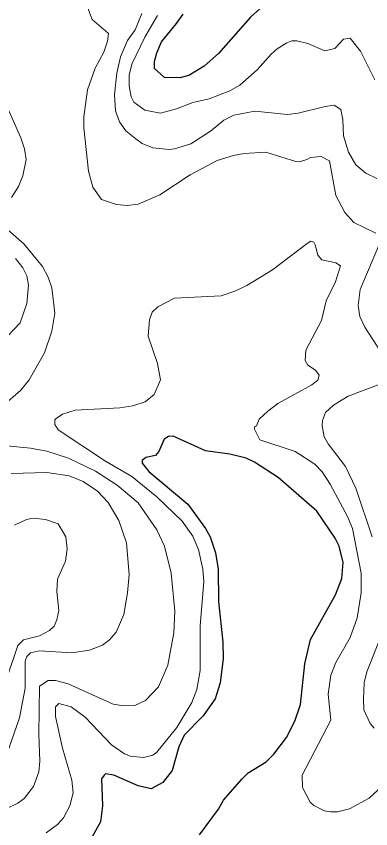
# Model space of a CAD drawing. Extents: x 423 to 448.8, y 7456.3 to 7484.
# Drawn here: x 443.452 to 444.263, y 7470.117 to 7471.976 of the extents above; entities that cross this region are included whole.
import ezdxf

# ---------------------------------------------------------------- set-up
doc = ezdxf.new("R2010")
doc.units = 0
doc.header["$LTSCALE"] = 0.032
doc.layers.add('1', color=7, linetype='Continuous', lineweight=25)
doc.layers.add('2', color=7, linetype='Continuous', lineweight=13)

msp = doc.modelspace()

# ---------------------------------------------------------------- linework, layer by layer
at = {"layer": '1'}
for points in [[(444.0088, 7471.9934), (443.9879, 7471.974), (443.9144, 7471.8913), (443.8819, 7471.8619), (443.8463, 7471.841), (443.8262, 7471.8356), (443.7907, 7471.8364), (443.7682, 7471.8565), (443.7682, 7471.8727), (443.7736, 7471.8928), (443.7837, 7471.9176), (443.8185, 7471.9594), (443.8332, 7471.981)], [(444.1812, 7470.7822), (444.1395, 7470.844), (444.0513, 7470.9206), (443.9964, 7470.9561), (443.9778, 7470.9647), (443.9407, 7470.974), (443.885, 7470.9817), (443.8108, 7471.0157), (443.7999, 7471.0149), (443.7898, 7471.0087), (443.7775, 7470.9801), (443.7705, 7470.9709), (443.7481, 7470.9662), (443.7396, 7470.96), (443.7396, 7470.9539), (443.755, 7470.9345), (443.844, 7470.8595), (443.885, 7470.8038), (443.895, 7470.7852), (443.9074, 7470.7481), (443.9136, 7470.711), (443.9144, 7470.6367), (443.9245, 7470.5439), (443.9252, 7470.5068), (443.9183, 7470.4511), (443.9067, 7470.414), (443.8796, 7470.3753), (443.8355, 7470.3312), (443.8239, 7470.3042), (443.8084, 7470.25), (443.7868, 7470.2229), (443.7605, 7470.2082), (443.7303, 7470.2152), (443.6746, 7470.2399), (443.6561, 7470.243), (443.653, 7470.2399), (443.6468, 7470.2314), (443.6491, 7470.1696), (443.6444, 7470.1324), (443.6213, 7470.0914)], [(443.8711, 7470.103), (443.9144, 7470.1618), (443.926, 7470.1827), (443.9677, 7470.2306), (443.9825, 7470.2446), (444.0235, 7470.2701), (444.0412, 7470.2879), (444.0699, 7470.3258), (444.0892, 7470.3629), (444.1024, 7470.4016), (444.1116, 7470.4944), (444.1248, 7470.5501), (444.182, 7470.6522), (444.1967, 7470.6893), (444.1998, 7470.7265), (444.1905, 7470.7636), (444.1812, 7470.7822)]]:
    msp.add_lwpolyline(points, dxfattribs=at)
at = {"layer": '2'}
for points in [[(443.4232, 7472.2471), (443.4867, 7472.1937), (443.5138, 7472.1798), (443.5725, 7472.1674), (443.5818, 7472.1496), (443.5872, 7472.1125), (443.6112, 7472.0383), (443.612, 7472.0135), (443.6174, 7471.9887), (443.6251, 7471.9686), (443.6623, 7471.9369), (443.6607, 7471.9191), (443.6522, 7471.8944), (443.6321, 7471.8573), (443.6143, 7471.8078), (443.6058, 7471.7459), (443.6058, 7471.7211), (443.6166, 7471.6221), (443.6267, 7471.585), (443.6467, 7471.5572), (443.6808, 7471.5455)], [(443.7388, 7471.9826), (443.7233, 7471.9454), (443.7063, 7471.9207), (443.6901, 7471.8836), (443.6816, 7471.8464), (443.6761, 7471.7969), (443.6785, 7471.7598), (443.6878, 7471.7351), (443.7024, 7471.7142), (443.7249, 7471.6956), (443.7396, 7471.6855), (443.7644, 7471.6755), (443.8015, 7471.6716), (443.8139, 7471.6732), (443.851, 7471.6847), (443.8959, 7471.7134), (443.9267, 7471.7389), (443.9492, 7471.7497), (443.9979, 7471.759), (444.0722, 7471.7513), (444.097, 7471.7544), (444.1588, 7471.7698), (444.1789, 7471.7729), (444.1944, 7471.7629), (444.199, 7471.7397), (444.2006, 7471.7026), (444.2122, 7471.6654), (444.2284, 7471.636), (444.2516, 7471.6175), (444.2764, 7471.6051)], [(444.0025, 7471.8541), (443.9631, 7471.8185), (443.9407, 7471.8054), (443.8928, 7471.7876), (443.8556, 7471.7791), (443.8185, 7471.7644), (443.7814, 7471.7544), (443.7458, 7471.7613), (443.7203, 7471.7799), (443.7148, 7471.7923), (443.7102, 7471.817), (443.7102, 7471.8418), (443.7164, 7471.8665), (443.7458, 7471.9284), (443.7744, 7471.9779)], [(444.2725, 7471.831), (444.2392, 7471.8967), (444.2161, 7471.9261), (444.2005, 7471.9238), (444.1805, 7471.9029), (444.158, 7471.8974), (444.1186, 7471.9137), (444.0939, 7471.9199), (444.0822, 7471.9199), (444.0706, 7471.9152), (444.0489, 7471.9021), (444.0351, 7471.8897), (444.0025, 7471.8541)], [(443.441, 7471.5618), (443.4565, 7471.5866), (443.4665, 7471.6113), (443.4743, 7471.6484), (443.4704, 7471.6732), (443.4619, 7471.6979), (443.424, 7471.7846)], [(443.6808, 7471.5455), (443.7056, 7471.5432), (443.7303, 7471.5463), (443.7798, 7471.5679), (443.8494, 7471.6136), (443.9113, 7471.6461), (443.9484, 7471.6577), (443.9732, 7471.6623), (444.0227, 7471.6654), (444.0915, 7471.6438), (444.1, 7471.643), (444.1163, 7471.6484), (444.1248, 7471.653), (444.1495, 7471.6554), (444.1681, 7471.6453), (444.1828, 7471.5664), (444.2037, 7471.527), (444.2238, 7471.5046), (444.2748, 7471.4798)], [(443.3776, 7471.0474), (443.4619, 7471.1209), (443.4812, 7471.1441), (443.516, 7471.206), (443.5331, 7471.2555), (443.5401, 7471.2972), (443.5331, 7471.3545), (443.5246, 7471.3793), (443.5114, 7471.404), (443.4689, 7471.4558), (443.4263, 7471.4929)], [(444.2996, 7470.2245), (444.2594, 7470.1873), (444.2145, 7470.1626), (444.1867, 7470.1556), (444.1712, 7470.1556), (444.1573, 7470.1579), (444.1325, 7470.1703), (444.124, 7470.1781), (444.107, 7470.2113), (444.1062, 7470.2392), (444.1712, 7470.3652), (444.165, 7470.4248), (444.1712, 7470.4681), (444.1828, 7470.4975), (444.2161, 7470.5548), (444.2315, 7470.5996), (444.2408, 7470.6569), (444.2408, 7470.7017), (444.2207, 7470.8038), (444.2099, 7470.8317), (444.1696, 7470.9059), (444.1519, 7470.9337), (444.1348, 7470.9515), (444.09, 7470.9802), (444.0087, 7471.0072), (443.9971, 7471.0312), (443.9971, 7471.0366), (444.001, 7471.0389), (444.0072, 7471.0544), (444.0273, 7471.0729), (444.0505, 7471.0899), (444.1279, 7471.1325), (444.1418, 7471.1433), (444.1449, 7471.155), (444.1364, 7471.1665), (444.1186, 7471.1781), (444.1124, 7471.1882), (444.1139, 7471.2122), (444.1503, 7471.2803), (444.1611, 7471.3251), (444.182, 7471.3684), (444.1936, 7471.4055), (444.1828, 7471.4117), (444.151, 7471.4187), (444.1418, 7471.4295), (444.1356, 7471.4535), (444.1324, 7471.4596), (444.1256, 7471.4613), (444.1171, 7471.4566), (444.0382, 7471.3962), (443.9794, 7471.3599), (443.9515, 7471.3475), (443.9206, 7471.3367), (443.8139, 7471.3313), (443.7752, 7471.3112), (443.7628, 7471.2988), (443.7566, 7471.2818), (443.7535, 7471.2446), (443.7744, 7471.1813), (443.7814, 7471.1441), (443.7674, 7471.1108), (443.7466, 7471.0938), (443.718, 7471.0845), (443.6886, 7471.0799), (443.5865, 7471.0745), (443.5571, 7471.066), (443.5432, 7471.0559), (443.5401, 7471.0528), (443.5401, 7471.042), (443.5477, 7471.0297), (443.6561, 7470.9585), (443.7164, 7470.9229), (443.7736, 7470.8765), (443.8316, 7470.8208)], [(444.2802, 7471.4504), (444.2385, 7471.3514), (444.2338, 7471.3143), (444.2377, 7471.2895), (444.2493, 7471.2648), (444.2972, 7471.1905)], [(443.4186, 7471.2308), (443.4604, 7471.2748), (443.4758, 7471.3189), (443.4797, 7471.3607), (443.4758, 7471.3824), (443.4666, 7471.4009), (443.4496, 7471.4218)], [(444.2857, 7471.1348), (444.2114, 7471.107), (444.1774, 7471.0861), (444.1596, 7471.0699), (444.1526, 7471.0513), (444.1518, 7471.0389), (444.1565, 7471.0142), (444.165, 7470.9979), (444.2052, 7470.9461), (444.2284, 7470.8966), (444.2663, 7470.7852)], [(443.4302, 7470.1633), (443.455, 7470.1757), (443.4696, 7470.1865), (443.4913, 7470.2136), (443.5029, 7470.2469), (443.5052, 7470.2717), (443.5029, 7470.3335), (443.5044, 7470.4433), (443.5245, 7470.4565), (443.5416, 7470.4565), (443.5702, 7470.4488), (443.6731, 7470.4023), (443.6978, 7470.3985), (443.7226, 7470.3993), (443.7473, 7470.4108), (443.7767, 7470.4418), (443.7984, 7470.4913), (443.8123, 7470.5656), (443.8146, 7470.6151), (443.8061, 7470.7017), (443.7907, 7470.7636), (443.7736, 7470.8007), (443.7303, 7470.8626), (443.6824, 7470.9036), (443.6329, 7470.9353), (443.571, 7470.9654), (443.5215, 7470.9809), (443.4844, 7470.9879), (443.3977, 7470.9964)], [(443.417, 7470.25), (443.4588, 7470.3707), (443.472, 7470.4387), (443.472, 7470.5006), (443.4758, 7470.5114), (443.4843, 7470.5192), (443.5045, 7470.5238), (443.5787, 7470.5199), (443.619, 7470.5253), (443.6491, 7470.5369), (443.6653, 7470.5493), (443.68, 7470.5671), (443.6978, 7470.6073), (443.7063, 7470.6569), (443.7102, 7470.6986), (443.704, 7470.7713), (443.6862, 7470.8224), (443.6615, 7470.8633), (443.6375, 7470.8896), (443.605, 7470.9113), (443.5725, 7470.9244), (443.5215, 7470.9322), (443.4395, 7470.9298)], [(443.4472, 7470.8115), (443.4751, 7470.8247), (443.4906, 7470.8278), (443.5184, 7470.8247), (443.5477, 7470.8146), (443.5648, 7470.7852), (443.5679, 7470.7574), (443.564, 7470.7296), (443.5462, 7470.6878), (443.5447, 7470.6599), (443.5493, 7470.6166), (443.5447, 7470.5949), (443.5385, 7470.5803), (443.5277, 7470.571), (443.5045, 7470.5586), (443.4681, 7470.5493), (443.455, 7470.5362), (443.431, 7470.4635)], [(443.8316, 7470.8208), (443.8556, 7470.7868), (443.8687, 7470.7559), (443.8788, 7470.711), (443.8811, 7470.6831), (443.8726, 7470.5811), (443.8726, 7470.479), (443.8649, 7470.4356), (443.8533, 7470.4062), (443.8192, 7470.349), (443.7736, 7470.2925), (443.7644, 7470.2856), (443.7427, 7470.2802), (443.7133, 7470.2832), (443.6994, 7470.2886), (443.6692, 7470.3088), (443.6096, 7470.3722), (443.5772, 7470.3962), (443.5493, 7470.4039), (443.5416, 7470.3962), (443.5416, 7470.3738), (443.5571, 7470.3011), (443.5787, 7470.2284), (443.5818, 7470.199), (443.5741, 7470.1696), (443.5594, 7470.1417), (443.5462, 7470.1263), (443.5199, 7470.1077)], [(444.298, 7470.5872), (444.2539, 7470.4759), (444.2477, 7470.4511), (444.2462, 7470.414), (444.247, 7470.3892), (444.2617, 7470.3575), (444.271, 7470.3475)]]:
    msp.add_lwpolyline(points, dxfattribs=at)

doc.saveas('drawing.dxf')
